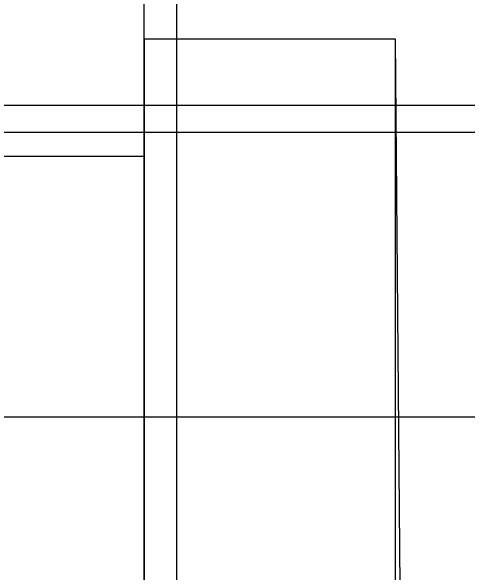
# Model space of a CAD drawing. Extents: x -264222 to -263592, y -1242345 to -1242048.
# Drawn here: x -263905.33 to -263895.07, y -1242220.38 to -1242207.77 of the extents above; entities that cross this region are included whole.
import ezdxf

# ---------------------------------------------------------------- set-up
doc = ezdxf.new("R2010")
doc.units = 0
doc.layers.add('HESCON_OSI_STAVBY_KFA', color=7, linetype='Continuous')
doc.layers.add('KFA_2D_SITUACIA_DSP', color=7, linetype='Continuous')

msp = doc.modelspace()

# ---------------------------------------------------------------- linework, layer by layer
at = {"layer": 'HESCON_OSI_STAVBY_KFA'}
for p, q in [((-263901.618, -1242083.237), (-263901.618, -1242246.707)), ((-263792.653, -1242209.882), (-263909.343, -1242209.882)), ((-263792.653, -1242216.882), (-263911.523, -1242216.882))]:
    msp.add_line(p, q, dxfattribs=at)
at = {"layer": 'KFA_2D_SITUACIA_DSP'}
for p, q in [((-263902.343, -1242208.394), (-263902.343, -1242224.282)), ((-263896.693, -1242208.394), (-263902.343, -1242208.394)), ((-263896.578, -1242222.219), (-263896.693, -1242208.394)), ((-263903.343, -1242211.032), (-263921.351, -1242211.032)), ((-263902.343, -1242211.032), (-263903.343, -1242211.032))]:
    msp.add_line(p, q, dxfattribs=at)
for points in [[(-263893.618, -1242118.282), (-263916.093, -1242118.282), (-263916.093, -1242175.482), (-263914.293, -1242175.482), (-263914.293, -1242210.482), (-263893.618, -1242210.482), (-263893.618, -1242166.382), (-263900.043, -1242166.382), (-263900.043, -1242162.382), (-263893.618, -1242162.382)], [(-263896.693, -1242208.394), (-263902.343, -1242208.394), (-263902.343, -1242224.282), (-263902.113, -1242224.837), (-263899.53, -1242227.419), (-263895.535, -1242223.424), (-263896.463, -1242222.496), (-263896.693, -1242221.942)]]:
    msp.add_lwpolyline(points, close=True, dxfattribs=at)
msp.add_lwpolyline([(-263898.543, -1242228.407), (-263902.112, -1242224.837), (-263902.343, -1242224.282), (-263902.343, -1242203.332), (-263909.043, -1242203.332)], dxfattribs=at)

doc.saveas('drawing.dxf')
